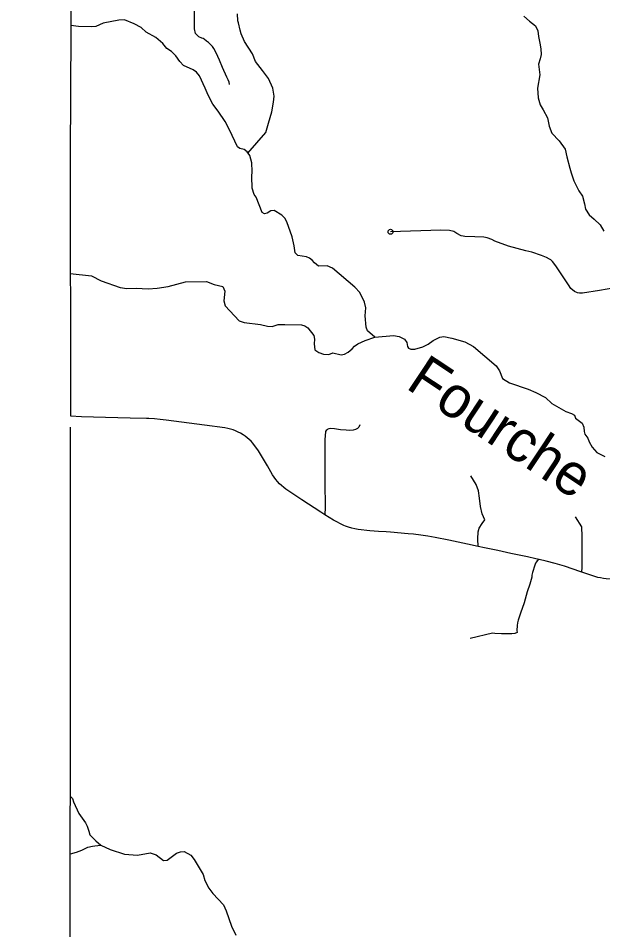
# Model space of a CAD drawing. Extents: x -19 to 366, y -4 to 359.
# Drawn here: x 139.293 to 140.416, y 188.535 to 190.286 of the extents above; entities that cross this region are included whole.
import ezdxf

# ---------------------------------------------------------------- set-up
doc = ezdxf.new("R2010")
doc.units = 0
for name, color, linetype in [('Level 2', 7, 'Continuous'), ('Level 31', 7, 'Continuous'), ('Level 32', 7, 'Continuous'), ('Level 35', 7, 'Continuous'), ('Level 60', 7, 'Continuous')]:
    doc.layers.add(name, color=color, linetype=linetype)

msp = doc.modelspace()

# ---------------------------------------------------------------- linework, layer by layer
at = {"layer": 'Level 2'}
msp.add_lwpolyline([(139.3808, 187.0227), (139.3884, 188.0149), (139.3927, 188.5383), (139.3933, 189.009), (139.3933, 189.0178), (139.3929, 189.5007)], dxfattribs=at)
at = {"layer": 'Level 31'}
for points in [[(139.3949, 190.5096), (139.3927, 190.0208), (139.3929, 189.5225)], [(139.6986, 190.1593), (139.6977, 190.1636), (139.6961, 190.1679), (139.6937, 190.1732), (139.6853, 190.1919), (139.6794, 190.2058), (139.6763, 190.2126), (139.6723, 190.2211), (139.6688, 190.228), (139.6659, 190.232), (139.6641, 190.2343), (139.6611, 190.237), (139.6585, 190.2395), (139.6545, 190.2423), (139.65, 190.2464), (139.6481, 190.2477), (139.6455, 190.2483), (139.6399, 190.2507), (139.6353, 190.2549), (139.6335, 190.2574), (139.6316, 190.2659), (139.6313, 190.2802), (139.6315, 190.3021)], [(140.4387, 189.7685), (140.4093, 189.7632), (140.3769, 189.7583), (140.3712, 189.7581), (140.3668, 189.7586), (140.3615, 189.7612), (140.3543, 189.7674), (140.3496, 189.7741), (140.3253, 189.8104), (140.3189, 189.8189), (140.3159, 189.8221), (140.3131, 189.8237), (140.3074, 189.827), (140.2977, 189.8303), (140.2791, 189.8368), (140.2681, 189.8397), (140.2511, 189.8439), (140.2348, 189.8483), (140.2085, 189.8579), (140.2025, 189.8612), (140.1936, 189.8644), (140.1869, 189.8656), (140.1699, 189.8661), (140.1508, 189.8673), (140.1472, 189.8675), (140.1434, 189.8684), (140.1354, 189.8725), (140.1292, 189.8768), (140.1215, 189.8783), (140.1043, 189.8789), (140.0078, 189.8761)], [(139.882, 189.3324), (139.8743, 189.3373), (139.8373, 189.3609), (139.8065, 189.3815), (139.7945, 189.392), (139.7908, 189.396), (139.7875, 189.4002), (139.7844, 189.4046), (139.7815, 189.4092), (139.7714, 189.4264), (139.7544, 189.4552), (139.7434, 189.47), (139.74, 189.4737), (139.7365, 189.4771), (139.7328, 189.4804), (139.7288, 189.4834), (139.7247, 189.4862), (139.72, 189.489), (139.7152, 189.4914), (139.7104, 189.4936), (139.7054, 189.4954), (139.7003, 189.497), (139.6952, 189.4983), (139.6899, 189.4993), (139.6503, 189.5048), (139.5768, 189.5142), (139.5657, 189.5155), (139.5546, 189.5165), (139.5435, 189.5172), (139.5392, 189.5174), (139.5077, 189.5183), (139.4602, 189.5192), (139.4143, 189.5205), (139.3929, 189.5217)], [(139.9491, 189.505), (139.947, 189.5008), (139.9447, 189.4983), (139.9408, 189.4963), (139.9361, 189.495), (139.9299, 189.4943), (139.9227, 189.4948), (139.9118, 189.4958), (139.9, 189.4975), (139.8918, 189.498), (139.8897, 189.4976), (139.8877, 189.4969), (139.8859, 189.4957), (139.8843, 189.4942), (139.8831, 189.4924), (139.8819, 189.4762), (139.8816, 189.4444), (139.882, 189.3991), (139.8822, 189.3427), (139.8818, 189.3367), (139.882, 189.3324)], [(140.1763, 189.2717), (140.1556, 189.2762), (140.1202, 189.2837), (140.0934, 189.289), (140.0797, 189.2913), (140.0659, 189.2933), (140.0521, 189.2949), (140.042, 189.296), (140.0076, 189.2989), (139.9996, 189.2994), (139.9845, 189.3004), (139.9681, 189.3017), (139.9455, 189.3041), (139.9394, 189.3053), (139.9333, 189.3068), (139.9273, 189.3085), (139.9213, 189.3106), (139.9185, 189.3116), (139.8985, 189.3218), (139.882, 189.3324)], [(140.2935, 189.2463), (140.2871, 189.2477), (140.2709, 189.2513), (140.2582, 189.254), (140.2387, 189.2582), (140.2141, 189.2635), (140.1882, 189.2691), (140.1763, 189.2717)], [(140.3753, 189.222), (140.3733, 189.2227), (140.342, 189.2335), (140.3241, 189.2389), (140.3069, 189.2433), (140.2935, 189.2463)], [(140.6113, 189.1984), (140.6087, 189.1993), (140.6005, 189.2017), (140.5923, 189.2039), (140.5839, 189.2058), (140.5755, 189.2074), (140.5671, 189.2086), (140.5586, 189.2096), (140.5477, 189.2104), (140.5372, 189.2109), (140.5267, 189.211), (140.5162, 189.2109), (140.5118, 189.2107), (140.4694, 189.2094), (140.4367, 189.2087), (140.4223, 189.2094), (140.4167, 189.21), (140.4112, 189.2109), (140.4058, 189.2121), (140.4004, 189.2136), (140.3753, 189.222)]]:
    msp.add_lwpolyline(points, dxfattribs=at)
msp.add_circle((140.0078, 189.8761), 0.00473, dxfattribs=at)
at = {"layer": 'Level 32'}
for points in [[(140.1763, 189.2717), (140.1755, 189.2863), (140.1764, 189.2998), (140.1783, 189.3066), (140.1837, 189.3155), (140.1889, 189.3224), (140.1842, 189.3344), (140.1807, 189.3482), (140.1789, 189.3646), (140.1768, 189.3781), (140.1724, 189.3904), (140.1619, 189.4075)], [(140.3753, 189.222), (140.3757, 189.2319), (140.3763, 189.2906), (140.3754, 189.3095), (140.3633, 189.3283)], [(140.2935, 189.2463), (140.2898, 189.2436), (140.2885, 189.242), (140.2864, 189.2393), (140.285, 189.2355), (140.2806, 189.2213), (140.2792, 189.2166), (140.2791, 189.2126), (140.2779, 189.2078), (140.2757, 189.1993), (140.2705, 189.1844), (140.2643, 189.1632), (140.2578, 189.1436), (140.253, 189.1301), (140.2516, 189.125), (140.2513, 189.1195), (140.2505, 189.1102), (140.2511, 189.1059)], [(140.2511, 189.1059), (140.2465, 189.1042), (140.2411, 189.1033), (140.2333, 189.1035), (140.2212, 189.1038), (140.2082, 189.1045), (140.204, 189.1046), (140.1611, 189.0944)]]:
    msp.add_lwpolyline(points, dxfattribs=at)
at = {"layer": 'Level 35'}
for points in [[(139.7341, 190.0273), (139.7684, 190.0671), (139.7738, 190.0845), (139.7796, 190.1068), (139.7833, 190.1249), (139.7842, 190.1369), (139.7817, 190.1518), (139.7734, 190.1706), (139.7619, 190.1861), (139.7488, 190.2032), (139.743, 190.2181), (139.7272, 190.2414), (139.7211, 190.2566), (139.7189, 190.2636), (139.7156, 190.2776), (139.7145, 190.2815), (139.7142, 190.2946)], [(139.9778, 189.6735), (139.9638, 189.6861), (139.9612, 189.6929), (139.9589, 189.7149), (139.9604, 189.7297), (139.9582, 189.7407), (139.9487, 189.7597), (139.9396, 189.7696), (139.8962, 189.806), (139.886, 189.811), (139.8693, 189.8102), (139.8618, 189.8163), (139.8572, 189.8216), (139.8523, 189.8254), (139.8463, 189.8281), (139.8297, 189.8307), (139.8247, 189.8357), (139.8229, 189.8493), (139.8187, 189.8664), (139.8085, 189.8953), (139.8047, 189.9021), (139.7994, 189.9082), (139.7847, 189.9169), (139.7779, 189.9162), (139.7711, 189.9116), (139.7658, 189.9105), (139.7616, 189.9131), (139.7495, 189.9424), (139.7461, 189.948), (139.742, 189.9602), (139.7416, 189.9822), (139.7424, 189.9921), (139.7412, 190.0084), (139.7374, 190.0225), (139.7325, 190.0297), (139.7269, 190.0342), (139.7182, 190.0361), (139.714, 190.0392), (139.6985, 190.0722), (139.6902, 190.0878), (139.677, 190.1079), (139.6668, 190.1212), (139.6573, 190.1383), (139.652, 190.1519), (139.6411, 190.1755), (139.635, 190.1827), (139.6286, 190.1872), (139.6105, 190.1956), (139.6029, 190.2032), (139.5954, 190.2142), (139.5874, 190.2225), (139.5783, 190.2282), (139.5704, 190.2377), (139.5568, 190.2495), (139.5383, 190.2598), (139.5292, 190.2689), (139.5156, 190.2757), (139.4971, 190.2833), (139.4861, 190.2829), (139.4559, 190.2772), (139.4419, 190.2708), (139.4336, 190.2696), (139.4087, 190.2708), (139.3938, 190.2725)], [(140.2638, 190.2902), (140.2747, 190.2808), (140.2861, 190.2718), (140.2906, 190.2624), (140.2924, 190.2512), (140.2946, 190.2388), (140.2969, 190.2278), (140.297, 190.2166), (140.2953, 190.2084), (140.2921, 190.1981), (140.2949, 190.1777), (140.2905, 190.152), (140.2914, 190.1333), (140.2954, 190.1199), (140.3013, 190.1105), (140.3092, 190.0953), (140.3126, 190.0793), (140.3177, 190.0656), (140.3318, 190.0507), (140.3433, 190.0347), (140.3465, 190.0201), (140.3521, 189.9981), (140.3547, 189.9892), (140.3602, 189.9738), (140.3697, 189.9545), (140.3767, 189.9444), (140.3807, 189.9297), (140.3824, 189.9195), (140.3896, 189.9085), (140.3991, 189.9001), (140.4109, 189.8894), (140.4179, 189.8774)], [(139.3928, 189.7957), (139.4332, 189.7913), (139.4521, 189.7818), (139.4888, 189.7693), (139.5016, 189.7674), (139.5194, 189.7678), (139.5424, 189.7666), (139.5598, 189.7678), (139.5806, 189.7712), (139.6139, 189.7799), (139.6547, 189.7806), (139.669, 189.775), (139.6857, 189.7708), (139.6898, 189.762), (139.6879, 189.7434), (139.6902, 189.7336), (139.717, 189.7047), (139.7265, 189.7017), (139.7582, 189.6979), (139.7718, 189.6945), (139.7805, 189.6941), (139.7919, 189.6979), (139.8051, 189.6979), (139.8372, 189.6971), (139.8436, 189.6956), (139.8493, 189.6918), (139.8606, 189.677), (139.8618, 189.6698), (139.861, 189.661), (139.8622, 189.6496), (139.8705, 189.6439), (139.8792, 189.6409), (139.8886, 189.6405), (139.8928, 189.6413), (139.8973, 189.6436), (139.9132, 189.6398), (139.9192, 189.6409), (139.9264, 189.6447), (139.9343, 189.6511), (139.9389, 189.6561), (139.9449, 189.6606), (139.9589, 189.6675), (139.9778, 189.6735)], [(139.9778, 189.6735), (140.0137, 189.6766), (140.0247, 189.6747), (140.0349, 189.6701), (140.039, 189.6633), (140.0402, 189.6557), (140.0424, 189.6527), (140.047, 189.6504), (140.0545, 189.6508), (140.07, 189.6549), (140.0802, 189.6599), (140.09, 189.6671), (140.1029, 189.6735), (140.1105, 189.675), (140.1256, 189.672), (140.1505, 189.6644), (140.1675, 189.656), (140.211, 189.6188), (140.217, 189.609), (140.2231, 189.5945), (140.2363, 189.5862), (140.2722, 189.574), (140.2873, 189.5676), (140.3058, 189.5577), (140.3179, 189.5463), (140.3448, 189.5307), (140.3553, 189.5269), (140.361, 189.5235), (140.3629, 189.5178), (140.3761, 189.5087), (140.3792, 189.5004), (140.3799, 189.4924), (140.3814, 189.4871), (140.3871, 189.4795), (140.3894, 189.4727), (140.3954, 189.462), (140.4045, 189.4518), (140.4196, 189.4442)], [(139.393, 188.7908), (139.3973, 188.7872), (139.3992, 188.7808), (139.409, 188.7587), (139.4219, 188.7405), (139.4253, 188.7341), (139.4287, 188.7246), (139.4302, 188.7174), (139.4419, 188.7056), (139.4513, 188.6976), (139.4691, 188.6893), (139.4971, 188.6805), (139.5216, 188.6782), (139.5462, 188.6828), (139.5579, 188.679), (139.5719, 188.6684), (139.5787, 188.6687), (139.5965, 188.6824), (139.6044, 188.6847), (139.6112, 188.6854), (139.6244, 188.6782), (139.6309, 188.6699), (139.6482, 188.6414)], [(139.3929, 188.681), (139.4046, 188.6842), (139.4152, 188.6882), (139.4263, 188.6938), (139.4356, 188.6954), (139.4397, 188.6963), (139.4513, 188.6976)], [(139.6482, 188.6414), (139.6509, 188.6296), (139.6588, 188.6148), (139.6668, 188.6046), (139.6868, 188.5829), (139.6925, 188.5712), (139.7023, 188.5419), (139.7106, 188.5245)]]:
    msp.add_lwpolyline(points, dxfattribs=at)
at = {"layer": 'Level 60'}
for points in [[(146.7783, 1.697), (146.5788, 10.3131), (146.3785, 18.9294), (146.1776, 27.5458), (145.9759, 36.1624), (145.7736, 44.7791), (145.5705, 53.396), (145.3668, 62.013), (145.1624, 70.6301), (144.9572, 79.2474), (144.7514, 87.8648), (144.5449, 96.4823), (144.3377, 105.1), (144.1299, 113.7179), (143.9213, 122.3359), (143.712, 130.954), (143.5021, 139.5723), (143.2915, 148.1907), (143.0802, 156.8092), (142.8682, 165.4279), (142.6555, 174.0468), (142.4422, 182.6658), (142.2282, 191.2849), (142.0135, 199.9042), (141.7981, 208.5236), (141.582, 217.1432), (141.3653, 225.7629), (141.1479, 234.3828), (140.9298, 243.0028), (140.711, 251.623), (140.4916, 260.2433), (140.2715, 268.8638), (140.0508, 277.4844), (139.8293, 286.1051), (139.6072, 294.726), (139.3845, 303.3471), (139.161, 311.9683), (138.937, 320.5896), (138.7122, 329.2111), (138.4868, 337.8328), (138.2607, 346.4546)], [(139.4406, 1.5315), (139.2511, 10.1473), (139.0608, 18.7633), (138.8699, 27.3793), (138.6784, 35.9956), (138.4861, 44.6119), (138.2932, 53.2285), (138.0997, 61.8451), (137.9055, 70.4619), (137.7106, 79.0789), (137.5151, 87.6959), (137.319, 96.3132), (137.1221, 104.9306), (136.9247, 113.5481), (136.7265, 122.1658), (136.5278, 130.7836), (136.3283, 139.4016), (136.1282, 148.0197), (135.9275, 156.6379), (135.7261, 165.2564), (135.5241, 173.8749), (135.3214, 182.4936), (135.1181, 191.1125), (134.9141, 199.7315), (134.7095, 208.3506), (134.5043, 216.9699), (134.2984, 225.5894), (134.0919, 234.209), (133.8847, 242.8288), (133.6769, 251.4487), (133.4685, 260.0687), (133.2594, 268.6889), (133.0497, 277.3093), (132.8393, 285.9298), (132.6283, 294.5504), (132.4167, 303.1713), (132.2044, 311.7922), (131.9916, 320.4133), (131.778, 329.0346), (131.5639, 337.656), (131.3491, 346.2776)], [(0, 189.5162), (7.1121, 189.5206), (14.2243, 189.5339), (21.3364, 189.556), (28.4484, 189.5869), (35.5605, 189.6267), (42.6725, 189.6754), (49.7844, 189.7329), (56.8962, 189.7992), (64.0079, 189.8744), (71.1196, 189.9584), (78.2311, 190.0512), (85.3425, 190.1529), (92.4538, 190.2635), (99.5649, 190.3829), (106.6759, 190.5111), (113.7867, 190.6482), (120.8974, 190.7941), (128.0078, 190.9489), (135.1181, 191.1125), (142.2282, 191.2849), (149.338, 191.4662), (156.4476, 191.6563), (163.5569, 191.8553), (170.666, 192.0631), (177.7749, 192.2798), (184.8835, 192.5053), (191.9917, 192.7396), (199.0997, 192.9828), (206.2074, 193.2348), (213.3147, 193.4956), (220.4218, 193.7653), (227.5285, 194.0438), (234.6348, 194.3312), (241.7408, 194.6274), (248.8464, 194.9324), (255.9516, 195.2463), (263.0564, 195.569), (270.1608, 195.9005), (277.2648, 196.2409), (284.3683, 196.5901), (291.4715, 196.9481), (298.5741, 197.315), (305.6763, 197.6907), (312.7781, 198.0753), (319.8793, 198.4686), (326.9801, 198.8708), (334.0804, 199.2818), (341.1801, 199.7017)], [(0, 180.8999), (7.1228, 180.9044), (14.2457, 180.9176), (21.3685, 180.9397), (28.4912, 180.9706), (35.614, 181.0103), (42.7366, 181.0589), (49.8592, 181.1163), (56.9818, 181.1825), (64.1042, 181.2575), (71.2266, 181.3414), (78.3488, 181.4341), (85.4709, 181.5357), (92.5929, 181.646), (99.7147, 181.7652), (106.8364, 181.8933), (113.9579, 182.0301), (121.0793, 182.1758), (128.2005, 182.3303), (135.3214, 182.4936), (142.4422, 182.6658), (149.5627, 182.8468), (156.683, 183.0366), (163.8031, 183.2352), (170.9229, 183.4427), (178.0425, 183.659), (185.1617, 183.8841), (192.2807, 184.1181), (199.3994, 184.3608), (206.5178, 184.6124), (213.6359, 184.8728), (220.7537, 185.1421), (227.8711, 185.4201), (234.9881, 185.707), (242.1048, 186.0027), (249.2212, 186.3073), (256.3371, 186.6206), (263.4526, 186.9428), (270.5678, 187.2738), (277.6825, 187.6136), (284.7968, 187.9622), (291.9107, 188.3197), (299.0241, 188.6859), (306.1371, 189.061), (313.2495, 189.4449), (320.3615, 189.8377), (327.4731, 190.2392), (334.5841, 190.6495), (341.6946, 191.0687)]]:
    msp.add_spline(points, degree=3, dxfattribs=at)

# ---------------------------------------------------------------- texts
at = {"layer": 'Level 35'}
msp.add_text('Fourche', height=0.08, rotation=326.4781, dxfattribs=at).set_placement((140.035, 189.5768))

doc.saveas('drawing.dxf')
